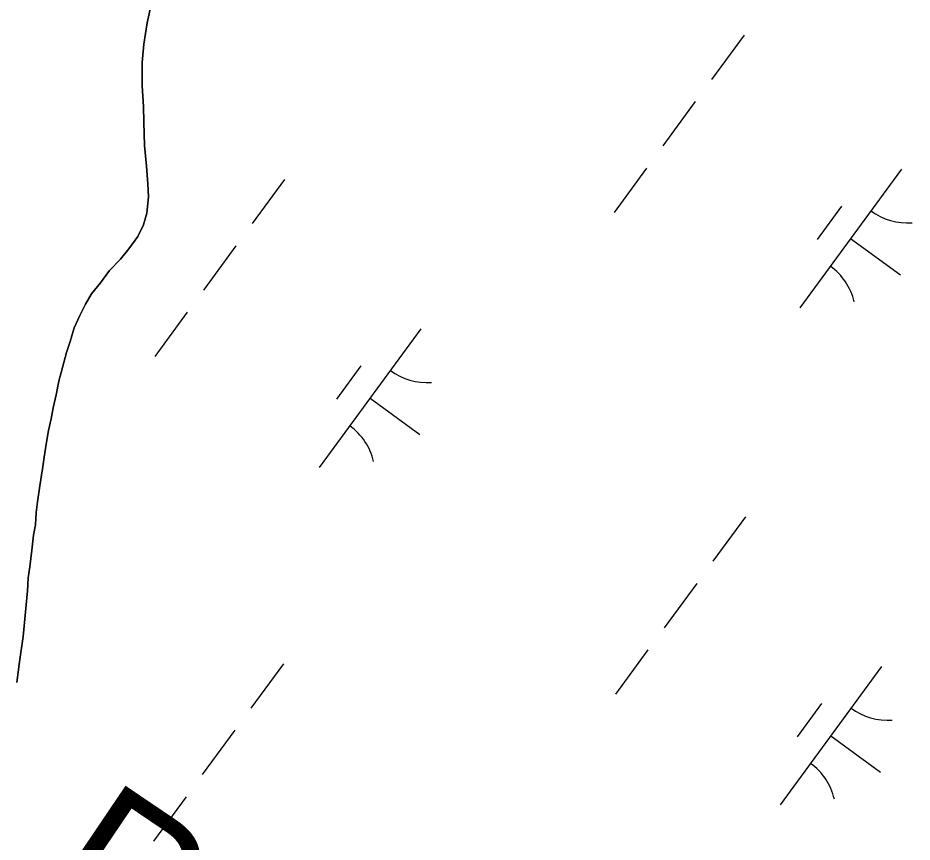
# Model space of a CAD drawing. Extents: x 3905714 to 3926767, y 183354 to 205755.
# Drawn here: x 3918084.1 to 3918344.5, y 192580.4 to 192820.4 of the extents above; entities that cross this region are included whole.
import ezdxf

# ---------------------------------------------------------------- set-up
doc = ezdxf.new("R2010")
doc.units = 0
for name, color, linetype in [('V-RIVR-RANG-IDEN', 7, 'Continuous'), ('V-TOPO-SHOR', 7, 'Continuous'), ('V-WETL-SWMP', 7, 'Continuous')]:
    doc.layers.add(name, color=color, linetype=linetype)

msp = doc.modelspace()

# ---------------------------------------------------------------- linework, layer by layer
at = {"layer": 'V-TOPO-SHOR'}
for points in [[(3918123.01, 192824.75), (3918121.78, 192818.97), (3918120.74, 192812.8), (3918120.31, 192807.41), (3918120.27, 192800.63), (3918120.64, 192794.64), (3918120.81, 192790.06), (3918120.97, 192783.27), (3918121.53, 192777.29), (3918121.9, 192772.1), (3918122.08, 192768.31), (3918121.65, 192763.52), (3918120.63, 192760.14), (3918119.02, 192756.76), (3918116.41, 192753.18), (3918113.99, 192750.21), (3918110.78, 192746.83), (3918108.17, 192743.26), (3918105.56, 192740.08), (3918103.74, 192737.1), (3918102.13, 192733.72), (3918100.51, 192730.14), (3918099.29, 192726.16), (3918098.28, 192722.97), (3918097.05, 192718.59), (3918096.03, 192714.61), (3918095.21, 192710.62), (3918094.39, 192706.83), (3918093.77, 192703.65), (3918092.96, 192700.26), (3918092.33, 192696.28), (3918091.71, 192692.49), (3918091.29, 192689.1), (3918090.47, 192684.12), (3918089.84, 192679.54), (3918089.43, 192676.35), (3918089.21, 192672.76), (3918088.59, 192669.77), (3918088.17, 192665.39), (3918087.54, 192660.6), (3918087.12, 192657.41), (3918086.9, 192653.62)], [(3918086.9, 192653.62), (3918086.26, 192647.44), (3918085.62, 192640.27), (3918084.58, 192632.89), (3918084.17, 192629.9), (3918083.75, 192626.91)]]:
    msp.add_lwpolyline(points, dxfattribs=at)
at = {"layer": 'V-WETL-SWMP'}
for p, q in [((3918121.78, 192818.97), (3918123.01, 192824.75)), ((3918120.74, 192812.8), (3918121.78, 192818.97)), ((3918295.56, 192815.42), (3918286.1, 192802.52)), ((3918120.31, 192807.41), (3918120.74, 192812.8)), ((3918120.27, 192800.63), (3918120.31, 192807.41)), ((3918120.64, 192794.65), (3918120.27, 192800.63)), ((3918281.37, 192796.06), (3918271.92, 192783.16)), ((3918120.81, 192790.06), (3918120.64, 192794.65)), ((3918120.97, 192783.27), (3918120.81, 192790.06)), ((3918121.53, 192777.29), (3918120.97, 192783.27)), ((3918121.9, 192772.1), (3918121.53, 192777.29)), ((3918267.19, 192776.7), (3918257.73, 192763.8)), ((3918341.37, 192776.38), (3918311.82, 192736.04)), ((3918122.08, 192768.31), (3918121.9, 192772.1)), ((3918161.78, 192773.41), (3918152.32, 192760.51)), ((3918121.65, 192763.52), (3918122.08, 192768.31)), ((3918120.63, 192760.14), (3918121.65, 192763.52)), ((3918323.92, 192765.61), (3918316.83, 192755.93)), ((3918119.02, 192756.76), (3918120.63, 192760.14)), ((3918116.4, 192753.18), (3918119.02, 192756.76)), ((3918326.6, 192756.21), (3918341.12, 192745.57)), ((3918113.99, 192750.21), (3918116.4, 192753.18)), ((3918147.59, 192754.05), (3918138.14, 192741.15)), ((3918110.78, 192746.83), (3918113.99, 192750.21)), ((3918108.17, 192743.26), (3918110.78, 192746.83)), ((3918105.56, 192740.08), (3918108.17, 192743.26)), ((3918103.74, 192737.1), (3918105.56, 192740.08)), ((3918102.13, 192733.72), (3918103.74, 192737.1)), ((3918100.51, 192730.14), (3918102.13, 192733.72)), ((3918133.41, 192734.69), (3918123.95, 192721.79)), ((3918099.29, 192726.16), (3918100.51, 192730.14)), ((3918201.42, 192729.86), (3918171.87, 192689.53)), ((3918098.28, 192722.97), (3918099.29, 192726.16)), ((3918097.05, 192718.59), (3918098.28, 192722.97)), ((3918096.03, 192714.61), (3918097.05, 192718.59)), ((3918183.96, 192719.09), (3918176.87, 192709.41)), ((3918095.21, 192710.62), (3918096.03, 192714.61)), ((3918094.39, 192706.84), (3918095.21, 192710.62)), ((3918186.64, 192709.69), (3918201.16, 192699.06)), ((3918093.77, 192703.65), (3918094.39, 192706.84)), ((3918092.96, 192700.26), (3918093.77, 192703.65)), ((3918092.33, 192696.28), (3918092.96, 192700.26)), ((3918091.71, 192692.49), (3918092.33, 192696.28)), ((3918091.29, 192689.1), (3918091.71, 192692.49)), ((3918090.47, 192684.12), (3918091.29, 192689.1)), ((3918089.84, 192679.54), (3918090.47, 192684.12)), ((3918089.43, 192676.35), (3918089.84, 192679.54)), ((3918089.21, 192672.76), (3918089.43, 192676.35)), ((3918295.96, 192675.11), (3918286.5, 192662.2)), ((3918088.59, 192669.77), (3918089.21, 192672.76)), ((3918088.17, 192665.39), (3918088.59, 192669.77)), ((3918087.54, 192660.6), (3918088.17, 192665.39)), ((3918087.12, 192657.41), (3918087.54, 192660.6)), ((3918086.9, 192653.62), (3918087.12, 192657.41)), ((3918281.77, 192655.75), (3918272.32, 192642.84)), ((3918086.26, 192647.44), (3918086.9, 192653.62)), ((3918085.62, 192640.27), (3918086.26, 192647.44)), ((3918084.58, 192632.89), (3918085.62, 192640.27)), ((3918267.59, 192636.39), (3918258.13, 192623.48)), ((3918084.17, 192629.9), (3918084.58, 192632.89)), ((3918161.43, 192632.35), (3918151.97, 192619.44)), ((3918335.6, 192631.55), (3918306.05, 192591.22)), ((3918083.75, 192626.91), (3918084.17, 192629.9)), ((3918318.14, 192620.79), (3918311.05, 192611.11)), ((3918147.24, 192612.99), (3918137.79, 192600.08)), ((3918320.82, 192611.39), (3918335.34, 192600.75)), ((3918133.06, 192593.63), (3918123.6, 192580.72))]:
    msp.add_line(p, q, dxfattribs=at)
for centre, start, end in [((3918343.11, 192778.35), 233, 274.5436), ((3918310.46, 192733.79), 13, 54.5436), ((3918203.16, 192731.83), 233, 274.5436), ((3918170.51, 192687.27), 13, 54.5436), ((3918337.34, 192633.53), 233, 274.5436), ((3918304.69, 192588.97), 13, 54.5436)]:
    msp.add_arc(centre, 17.62, start, end, dxfattribs=at)

# ---------------------------------------------------------------- texts
at = {"layer": 'V-RIVR-RANG-IDEN'}
msp.add_text('R-268-C', height=41.5, rotation=325.9355, dxfattribs=at).set_placement((3918088.42, 192565))

doc.saveas('drawing.dxf')
